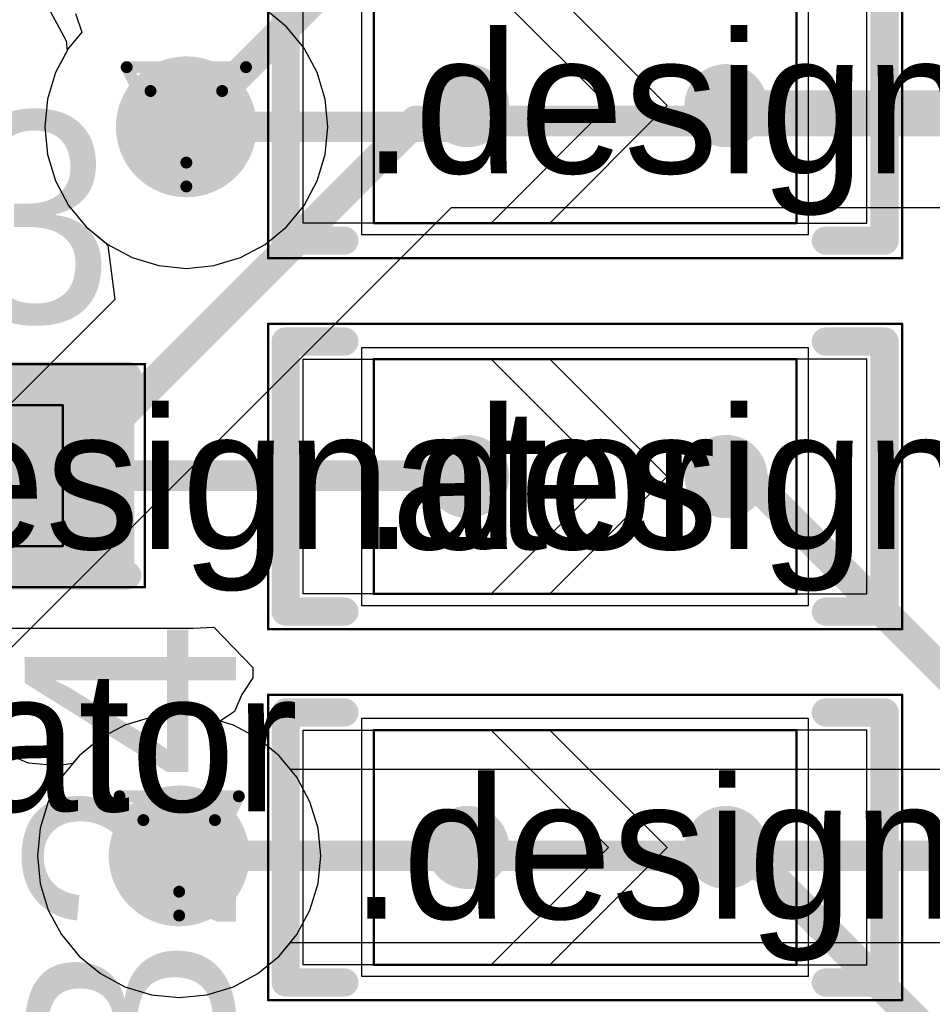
# Model space of a CAD drawing. Header units: millimetres. Extents: x 138 to 555, y 26 to 334.
# Tile 561 of 656: x 286.1 to 289.98, y 221.35 to 225.55. Entities that reach past the tile are written whole.
import ezdxf

# ---------------------------------------------------------------- set-up
doc = ezdxf.new("R2010")
doc.units = ezdxf.units.MM
for name, color, linetype in [('BottomLayer', 5, 'Continuous'), ('DrillDrawing', 1, 'Continuous'), ('Mechanical20', 56, 'Continuous'), ('Mechanical27', 56, 'Continuous'), ('MidLayer1', 16, 'Continuous'), ('MidLayer2', 76, 'Continuous'), ('MidLayer3', 90, 'Continuous'), ('MidLayer4', 156, 'Continuous'), ('MultiLayer', 9, 'Continuous'), ('TopLayer', 1, 'Continuous'), ('TopOverlay', 2, 'Continuous'), ('TopPaste', 8, 'Continuous'), ('TopSolder', 216, 'Continuous'), ('ViaHoleLayer', 16, 'Continuous')]:
    doc.layers.add(name, color=color, linetype=linetype)

# ---------------------------------------------------------------- blocks, each defined once
blk = doc.blocks.new('SOLDER_BRIDGE_R0603_0R_615')
at = {"layer": 'Mechanical20', "const_width": 0.01}
for points in [[(-1.35, 0.65), (-0.2, 0.65)], [(-1.35, -0.65), (-1.35, 0.65)], [(-0.2, 0.65), (1.35, 0.65)], [(1.35, -0.65), (1.35, 0.65)], [(-1.35, -0.65), (1.35, -0.65)]]:
    blk.add_lwpolyline(points, dxfattribs=at)
at = {"layer": 'Mechanical20', "const_width": 0.005}
for points in [[(-1.3525, 0.65, 1), (-1.3475, 0.65, 1)], [(-1.3525, 0.65, 1), (-1.3475, 0.65, 1)], [(-0.2025, 0.65, 1), (-0.1975, 0.65, 1)], [(-0.2025, 0.65, 1), (-0.1975, 0.65, 1)], [(1.3475, 0.65, 1), (1.3525, 0.65, 1)], [(1.3475, 0.65, 1), (1.3525, 0.65, 1)], [(-1.3525, -0.65, 1), (-1.3475, -0.65, 1)], [(-1.3525, -0.65, 1), (-1.3475, -0.65, 1)], [(1.3475, -0.65, 1), (1.3525, -0.65, 1)], [(1.3475, -0.65, 1), (1.3525, -0.65, 1)]]:
    blk.add_lwpolyline(points, format="xyb", close=True, dxfattribs=at)
at = {"layer": 'Mechanical27', "const_width": 0.01}
for points in [[(-0.9, -0.5), (-0.9, 0.5)], [(-0.9, 0.5), (0.9, 0.5)], [(0.9, -0.5), (0.9, 0.5)], [(-0.9, -0.5), (0.9, -0.5)]]:
    blk.add_lwpolyline(points, dxfattribs=at)
at = {"layer": 'Mechanical27', "const_width": 0.005}
for points in [[(-0.9025, 0.5, 1), (-0.8975, 0.5, 1)], [(-0.9025, 0.5, 1), (-0.8975, 0.5, 1)], [(0.8975, 0.5, 1), (0.9025, 0.5, 1)], [(0.8975, 0.5, 1), (0.9025, 0.5, 1)], [(-0.9025, -0.5, 1), (-0.8975, -0.5, 1)], [(-0.9025, -0.5, 1), (-0.8975, -0.5, 1)], [(0.8975, -0.5, 1), (0.9025, -0.5, 1)], [(0.8975, -0.5, 1), (0.9025, -0.5, 1)]]:
    blk.add_lwpolyline(points, format="xyb", close=True, dxfattribs=at)
at = {"layer": 'TopLayer'}
for p, q in [((-1.2, -0.5), (-1.2, 0.5)), ((-1.2, 0.5), (-0.4, 0.5)), ((-0.4, 0.5), (0.1, 0)), ((-0.15, 0.5), (-0.15, 0.5)), ((-0.15, 0.5), (0.35, 0)), ((1.2, 0.5), (-0.15, 0.5)), ((1.2, -0.5), (1.2, 0.5)), ((0.1, 0), (-0.4, -0.5)), ((0.35, 0), (-0.15, -0.5)), ((-1.2, -0.5), (-1.2, -0.5)), ((-0.4, -0.5), (-1.2, -0.5)), ((-0.15, -0.5), (1.2, -0.5))]:
    blk.add_line(p, q, dxfattribs=at)
at = {"layer": 'TopLayer', "const_width": 0.127}
for points in [[(-0.5635, 0, 1), (-0.4365, 0, 1)], [(0.5365, 0, 1), (0.6635, 0, 1)]]:
    blk.add_lwpolyline(points, format="xyb", close=True, dxfattribs=at)
at = {"layer": 'TopOverlay', "const_width": 0.12}
for points in [[(-1.275, 0.575), (-1.025, 0.575)], [(-1.275, 0.175), (-1.275, 0.575)], [(1.025, 0.575), (1.275, 0.575)], [(1.275, -0.575), (1.275, 0.575)], [(-1.275, -0.575), (-1.275, 0.175)], [(-1.275, -0.575), (-1.025, -0.575)], [(1.025, -0.575), (1.275, -0.575)]]:
    blk.add_lwpolyline(points, dxfattribs=at)
at = {"layer": 'TopOverlay', "const_width": 0.06}
for points in [[(-1.305, 0.575, 1), (-1.245, 0.575, 1)], [(-1.305, 0.575, 1), (-1.245, 0.575, 1)], [(-1.055, 0.575, 1), (-0.995, 0.575, 1)], [(0.995, 0.575, 1), (1.055, 0.575, 1)], [(1.245, 0.575, 1), (1.305, 0.575, 1)], [(1.245, 0.575, 1), (1.305, 0.575, 1)], [(-1.305, 0.175, 1), (-1.245, 0.175, 1)], [(-1.305, 0.175, 1), (-1.245, 0.175, 1)], [(-1.305, -0.575, 1), (-1.245, -0.575, 1)], [(-1.305, -0.575, 1), (-1.245, -0.575, 1)], [(-1.055, -0.575, 1), (-0.995, -0.575, 1)], [(0.995, -0.575, 1), (1.055, -0.575, 1)], [(1.245, -0.575, 1), (1.305, -0.575, 1)], [(1.245, -0.575, 1), (1.305, -0.575, 1)]]:
    blk.add_lwpolyline(points, format="xyb", close=True, dxfattribs=at)
at = {"layer": 'TopPaste', "const_width": 0.127}
for points in [[(-0.5635, 0, 1), (-0.4365, 0, 1)], [(0.5365, 0, 1), (0.6635, 0, 1)]]:
    blk.add_lwpolyline(points, format="xyb", close=True, dxfattribs=at)
at = {"layer": 'TopSolder'}
for p, q in [((-0.95, 0.55), (-0.95, 0.55)), ((-0.95, 0.55), (0.95, 0.55)), ((-0.95, -0.55), (-0.95, 0.55)), ((0.95, 0.55), (0.95, -0.55)), ((0.95, -0.55), (-0.95, -0.55))]:
    blk.add_line(p, q, dxfattribs=at)
at = {"layer": 'TopSolder', "const_width": 0.177}
for points in [[(-0.5885, 0, 1), (-0.4115, 0, 1)], [(0.5115, 0, 1), (0.6885, 0, 1)]]:
    blk.add_lwpolyline(points, format="xyb", close=True, dxfattribs=at)
blk = doc.blocks.new('SOLDER_BRIDGE_R0603_0R_619')
at = {"layer": 'Mechanical20', "const_width": 0.01}
for points in [[(-1.35, 0.65), (-0.2, 0.65)], [(-1.35, -0.65), (-1.35, 0.65)], [(-0.2, 0.65), (1.35, 0.65)], [(1.35, -0.65), (1.35, 0.65)], [(-1.35, -0.65), (1.35, -0.65)]]:
    blk.add_lwpolyline(points, dxfattribs=at)
at = {"layer": 'Mechanical20', "const_width": 0.005}
for points in [[(-1.3525, 0.65, 1), (-1.3475, 0.65, 1)], [(-1.3525, 0.65, 1), (-1.3475, 0.65, 1)], [(-0.2025, 0.65, 1), (-0.1975, 0.65, 1)], [(-0.2025, 0.65, 1), (-0.1975, 0.65, 1)], [(1.3475, 0.65, 1), (1.3525, 0.65, 1)], [(1.3475, 0.65, 1), (1.3525, 0.65, 1)], [(-1.3525, -0.65, 1), (-1.3475, -0.65, 1)], [(-1.3525, -0.65, 1), (-1.3475, -0.65, 1)], [(1.3475, -0.65, 1), (1.3525, -0.65, 1)], [(1.3475, -0.65, 1), (1.3525, -0.65, 1)]]:
    blk.add_lwpolyline(points, format="xyb", close=True, dxfattribs=at)
at = {"layer": 'Mechanical27', "const_width": 0.01}
for points in [[(-0.9, -0.5), (-0.9, 0.5)], [(-0.9, 0.5), (0.9, 0.5)], [(0.9, -0.5), (0.9, 0.5)], [(-0.9, -0.5), (0.9, -0.5)]]:
    blk.add_lwpolyline(points, dxfattribs=at)
at = {"layer": 'Mechanical27', "const_width": 0.005}
for points in [[(-0.9025, 0.5, 1), (-0.8975, 0.5, 1)], [(-0.9025, 0.5, 1), (-0.8975, 0.5, 1)], [(0.8975, 0.5, 1), (0.9025, 0.5, 1)], [(0.8975, 0.5, 1), (0.9025, 0.5, 1)], [(-0.9025, -0.5, 1), (-0.8975, -0.5, 1)], [(-0.9025, -0.5, 1), (-0.8975, -0.5, 1)], [(0.8975, -0.5, 1), (0.9025, -0.5, 1)], [(0.8975, -0.5, 1), (0.9025, -0.5, 1)]]:
    blk.add_lwpolyline(points, format="xyb", close=True, dxfattribs=at)
at = {"layer": 'TopLayer'}
for p, q in [((-1.2, -0.5), (-1.2, 0.5)), ((-1.2, 0.5), (-0.4, 0.5)), ((-0.4, 0.5), (0.1, 0)), ((-0.15, 0.5), (-0.15, 0.5)), ((-0.15, 0.5), (0.35, 0)), ((1.2, 0.5), (-0.15, 0.5)), ((1.2, -0.5), (1.2, 0.5)), ((0.1, 0), (-0.4, -0.5)), ((0.35, 0), (-0.15, -0.5)), ((-1.2, -0.5), (-1.2, -0.5)), ((-0.4, -0.5), (-1.2, -0.5)), ((-0.15, -0.5), (1.2, -0.5))]:
    blk.add_line(p, q, dxfattribs=at)
at = {"layer": 'TopLayer', "const_width": 0.127}
for points in [[(-0.5635, 0, 1), (-0.4365, 0, 1)], [(0.5365, 0, 1), (0.6635, 0, 1)]]:
    blk.add_lwpolyline(points, format="xyb", close=True, dxfattribs=at)
at = {"layer": 'TopOverlay', "const_width": 0.12}
for points in [[(-1.275, 0.575), (-1.025, 0.575)], [(-1.275, 0.175), (-1.275, 0.575)], [(1.025, 0.575), (1.275, 0.575)], [(1.275, -0.575), (1.275, 0.575)], [(-1.275, -0.575), (-1.275, 0.175)], [(-1.275, -0.575), (-1.025, -0.575)], [(1.025, -0.575), (1.275, -0.575)]]:
    blk.add_lwpolyline(points, dxfattribs=at)
at = {"layer": 'TopOverlay', "const_width": 0.06}
for points in [[(-1.305, 0.575, 1), (-1.245, 0.575, 1)], [(-1.305, 0.575, 1), (-1.245, 0.575, 1)], [(-1.055, 0.575, 1), (-0.995, 0.575, 1)], [(0.995, 0.575, 1), (1.055, 0.575, 1)], [(1.245, 0.575, 1), (1.305, 0.575, 1)], [(1.245, 0.575, 1), (1.305, 0.575, 1)], [(-1.305, 0.175, 1), (-1.245, 0.175, 1)], [(-1.305, 0.175, 1), (-1.245, 0.175, 1)], [(-1.305, -0.575, 1), (-1.245, -0.575, 1)], [(-1.305, -0.575, 1), (-1.245, -0.575, 1)], [(-1.055, -0.575, 1), (-0.995, -0.575, 1)], [(0.995, -0.575, 1), (1.055, -0.575, 1)], [(1.245, -0.575, 1), (1.305, -0.575, 1)], [(1.245, -0.575, 1), (1.305, -0.575, 1)]]:
    blk.add_lwpolyline(points, format="xyb", close=True, dxfattribs=at)
at = {"layer": 'TopPaste', "const_width": 0.127}
for points in [[(-0.5635, 0, 1), (-0.4365, 0, 1)], [(0.5365, 0, 1), (0.6635, 0, 1)]]:
    blk.add_lwpolyline(points, format="xyb", close=True, dxfattribs=at)
at = {"layer": 'TopSolder'}
for p, q in [((-0.95, 0.55), (-0.95, 0.55)), ((-0.95, 0.55), (0.95, 0.55)), ((-0.95, -0.55), (-0.95, 0.55)), ((0.95, 0.55), (0.95, -0.55)), ((0.95, -0.55), (-0.95, -0.55))]:
    blk.add_line(p, q, dxfattribs=at)
at = {"layer": 'TopSolder', "const_width": 0.177}
for points in [[(-0.5885, 0, 1), (-0.4115, 0, 1)], [(0.5115, 0, 1), (0.6885, 0, 1)]]:
    blk.add_lwpolyline(points, format="xyb", close=True, dxfattribs=at)
blk = doc.blocks.new('SOLDER_BRIDGE_R0603_0R_630')
at = {"layer": 'Mechanical20', "const_width": 0.01}
for points in [[(-1.35, 0.65), (-0.2, 0.65)], [(-1.35, -0.65), (-1.35, 0.65)], [(-0.2, 0.65), (1.35, 0.65)], [(1.35, -0.65), (1.35, 0.65)], [(-1.35, -0.65), (1.35, -0.65)]]:
    blk.add_lwpolyline(points, dxfattribs=at)
at = {"layer": 'Mechanical20', "const_width": 0.005}
for points in [[(-1.3525, 0.65, 1), (-1.3475, 0.65, 1)], [(-1.3525, 0.65, 1), (-1.3475, 0.65, 1)], [(-0.2025, 0.65, 1), (-0.1975, 0.65, 1)], [(-0.2025, 0.65, 1), (-0.1975, 0.65, 1)], [(1.3475, 0.65, 1), (1.3525, 0.65, 1)], [(1.3475, 0.65, 1), (1.3525, 0.65, 1)], [(-1.3525, -0.65, 1), (-1.3475, -0.65, 1)], [(-1.3525, -0.65, 1), (-1.3475, -0.65, 1)], [(1.3475, -0.65, 1), (1.3525, -0.65, 1)], [(1.3475, -0.65, 1), (1.3525, -0.65, 1)]]:
    blk.add_lwpolyline(points, format="xyb", close=True, dxfattribs=at)
at = {"layer": 'Mechanical27', "const_width": 0.01}
for points in [[(-0.9, -0.5), (-0.9, 0.5)], [(-0.9, 0.5), (0.9, 0.5)], [(0.9, -0.5), (0.9, 0.5)], [(-0.9, -0.5), (0.9, -0.5)]]:
    blk.add_lwpolyline(points, dxfattribs=at)
at = {"layer": 'Mechanical27', "const_width": 0.005}
for points in [[(-0.9025, 0.5, 1), (-0.8975, 0.5, 1)], [(-0.9025, 0.5, 1), (-0.8975, 0.5, 1)], [(0.8975, 0.5, 1), (0.9025, 0.5, 1)], [(0.8975, 0.5, 1), (0.9025, 0.5, 1)], [(-0.9025, -0.5, 1), (-0.8975, -0.5, 1)], [(-0.9025, -0.5, 1), (-0.8975, -0.5, 1)], [(0.8975, -0.5, 1), (0.9025, -0.5, 1)], [(0.8975, -0.5, 1), (0.9025, -0.5, 1)]]:
    blk.add_lwpolyline(points, format="xyb", close=True, dxfattribs=at)
at = {"layer": 'TopLayer'}
for p, q in [((-1.2, -0.5), (-1.2, 0.5)), ((-1.2, 0.5), (-0.4, 0.5)), ((-0.4, 0.5), (0.1, 0)), ((-0.15, 0.5), (-0.15, 0.5)), ((-0.15, 0.5), (0.35, 0)), ((1.2, 0.5), (-0.15, 0.5)), ((1.2, -0.5), (1.2, 0.5)), ((0.1, 0), (-0.4, -0.5)), ((0.35, 0), (-0.15, -0.5)), ((-1.2, -0.5), (-1.2, -0.5)), ((-0.4, -0.5), (-1.2, -0.5)), ((-0.15, -0.5), (1.2, -0.5))]:
    blk.add_line(p, q, dxfattribs=at)
at = {"layer": 'TopLayer', "const_width": 0.127}
for points in [[(-0.5635, 0, 1), (-0.4365, 0, 1)], [(0.5365, 0, 1), (0.6635, 0, 1)]]:
    blk.add_lwpolyline(points, format="xyb", close=True, dxfattribs=at)
at = {"layer": 'TopOverlay', "const_width": 0.12}
for points in [[(-1.275, 0.575), (-1.025, 0.575)], [(-1.275, 0.175), (-1.275, 0.575)], [(1.025, 0.575), (1.275, 0.575)], [(1.275, -0.575), (1.275, 0.575)], [(-1.275, -0.575), (-1.275, 0.175)], [(-1.275, -0.575), (-1.025, -0.575)], [(1.025, -0.575), (1.275, -0.575)]]:
    blk.add_lwpolyline(points, dxfattribs=at)
at = {"layer": 'TopOverlay', "const_width": 0.06}
for points in [[(-1.305, 0.575, 1), (-1.245, 0.575, 1)], [(-1.305, 0.575, 1), (-1.245, 0.575, 1)], [(-1.055, 0.575, 1), (-0.995, 0.575, 1)], [(0.995, 0.575, 1), (1.055, 0.575, 1)], [(1.245, 0.575, 1), (1.305, 0.575, 1)], [(1.245, 0.575, 1), (1.305, 0.575, 1)], [(-1.305, 0.175, 1), (-1.245, 0.175, 1)], [(-1.305, 0.175, 1), (-1.245, 0.175, 1)], [(-1.305, -0.575, 1), (-1.245, -0.575, 1)], [(-1.305, -0.575, 1), (-1.245, -0.575, 1)], [(-1.055, -0.575, 1), (-0.995, -0.575, 1)], [(0.995, -0.575, 1), (1.055, -0.575, 1)], [(1.245, -0.575, 1), (1.305, -0.575, 1)], [(1.245, -0.575, 1), (1.305, -0.575, 1)]]:
    blk.add_lwpolyline(points, format="xyb", close=True, dxfattribs=at)
at = {"layer": 'TopPaste', "const_width": 0.127}
for points in [[(-0.5635, 0, 1), (-0.4365, 0, 1)], [(0.5365, 0, 1), (0.6635, 0, 1)]]:
    blk.add_lwpolyline(points, format="xyb", close=True, dxfattribs=at)
at = {"layer": 'TopSolder'}
for p, q in [((-0.95, 0.55), (-0.95, 0.55)), ((-0.95, 0.55), (0.95, 0.55)), ((-0.95, -0.55), (-0.95, 0.55)), ((0.95, 0.55), (0.95, -0.55)), ((0.95, -0.55), (-0.95, -0.55))]:
    blk.add_line(p, q, dxfattribs=at)
at = {"layer": 'TopSolder', "const_width": 0.177}
for points in [[(-0.5885, 0, 1), (-0.4115, 0, 1)], [(0.5115, 0, 1), (0.6885, 0, 1)]]:
    blk.add_lwpolyline(points, format="xyb", close=True, dxfattribs=at)
blk = doc.blocks.new('R0402_694')
at = {"layer": 'Mechanical20', "const_width": 0.01}
for points in [[(-0.8, 0.475), (-0.8, -0.475)], [(0.8, 0.475), (-0.8, 0.475)], [(0.8, 0.475), (0.8, -0.475)], [(0.8, -0.475), (-0.8, -0.475)]]:
    blk.add_lwpolyline(points, dxfattribs=at)
at = {"layer": 'Mechanical20', "const_width": 0.005}
for points in [[(-0.8025, 0.475, 1), (-0.7975, 0.475, 1)], [(-0.8025, 0.475, 1), (-0.7975, 0.475, 1)], [(0.7975, 0.475, 1), (0.8025, 0.475, 1)], [(0.7975, 0.475, 1), (0.8025, 0.475, 1)], [(-0.8025, -0.475, 1), (-0.7975, -0.475, 1)], [(-0.8025, -0.475, 1), (-0.7975, -0.475, 1)], [(0.7975, -0.475, 1), (0.8025, -0.475, 1)], [(0.7975, -0.475, 1), (0.8025, -0.475, 1)]]:
    blk.add_lwpolyline(points, format="xyb", close=True, dxfattribs=at)
at = {"layer": 'Mechanical27', "const_width": 0.01}
for points in [[(-0.45, 0.3), (-0.45, -0.3)], [(0.45, 0.3), (-0.45, 0.3)], [(0.45, 0.3), (0.45, -0.3)], [(0.45, -0.3), (-0.45, -0.3)]]:
    blk.add_lwpolyline(points, dxfattribs=at)
at = {"layer": 'Mechanical27', "const_width": 0.005}
for points in [[(-0.4525, 0.3, 1), (-0.4475, 0.3, 1)], [(-0.4525, 0.3, 1), (-0.4475, 0.3, 1)], [(0.4475, 0.3, 1), (0.4525, 0.3, 1)], [(0.4475, 0.3, 1), (0.4525, 0.3, 1)], [(-0.4525, -0.3, 1), (-0.4475, -0.3, 1)], [(-0.4525, -0.3, 1), (-0.4475, -0.3, 1)], [(0.4475, -0.3, 1), (0.4525, -0.3, 1)], [(0.4475, -0.3, 1), (0.4525, -0.3, 1)]]:
    blk.add_lwpolyline(points, format="xyb", close=True, dxfattribs=at)
at = {"layer": 'TopLayer'}
for points in [[(-0.195, -0.35), (-0.195, 0.35), (-0.705, -0.35), (-0.705, 0.35)], [(0.705, -0.35), (0.705, 0.35), (0.195, -0.35), (0.195, 0.35)]]:
    blk.add_solid(points, dxfattribs=at)
at = {"layer": 'TopOverlay', "const_width": 0.12}
for points in [[(0.7, 0.425), (-0.725, 0.425)], [(0.725, -0.425), (-0.725, -0.425)]]:
    blk.add_lwpolyline(points, dxfattribs=at)
at = {"layer": 'TopOverlay', "const_width": 0.06}
for points in [[(-0.755, 0.425, 1), (-0.695, 0.425, 1)], [(0.67, 0.425, 1), (0.73, 0.425, 1)], [(-0.755, -0.425, 1), (-0.695, -0.425, 1)], [(0.695, -0.425, 1), (0.755, -0.425, 1)]]:
    blk.add_lwpolyline(points, format="xyb", close=True, dxfattribs=at)
at = {"layer": 'TopPaste'}
for points in [[(-0.195, -0.35), (-0.195, 0.35), (-0.705, -0.35), (-0.705, 0.35)], [(0.705, -0.35), (0.705, 0.35), (0.195, -0.35), (0.195, 0.35)]]:
    blk.add_solid(points, dxfattribs=at)
at = {"layer": 'TopSolder'}
for points in [[(-0.145, -0.4), (-0.145, 0.4), (-0.755, -0.4), (-0.755, 0.4)], [(0.755, -0.4), (0.755, 0.4), (0.145, -0.4), (0.145, 0.4)]]:
    blk.add_solid(points, dxfattribs=at)

msp = doc.modelspace()

# ---------------------------------------------------------------- linework, layer by layer
at = {"layer": 'BottomLayer'}
for p, q in [((286.2055, 225.619), (286.2937, 225.4561)), ((286.2937, 225.4561), (286.2986, 225.4135)), ((286.2986, 225.4135), (286.2487, 225.3201)), ((286.2487, 225.3201), (286.2144, 225.207)), ((286.2144, 225.207), (286.2028, 225.0893)), ((286.2028, 225.0893), (286.2144, 224.9717)), ((286.2144, 224.9717), (286.2487, 224.8586)), ((286.2487, 224.8586), (286.3044, 224.7544)), ((284.8059, 221.6175), (287.9346, 224.7462)), ((286.3044, 224.7544), (286.3794, 224.663)), ((287.9346, 224.7462), (302.2597, 224.7462)), ((286.3794, 224.663), (286.4606, 224.5963)), ((286.4606, 224.5963), (286.4713, 224.5834)), ((286.4713, 224.5834), (286.5011, 224.3539)), ((286.5011, 224.3539), (284.1775, 222.0303)), ((286.6575, 222.5758), (286.5444, 222.5415)), ((286.7751, 222.5874), (286.6575, 222.5758)), ((286.8927, 222.5758), (286.7751, 222.5874)), ((287.0058, 222.5415), (286.8927, 222.5758)), ((286.5444, 222.5415), (286.4402, 222.4857)), ((287.1101, 222.4857), (287.0058, 222.5415)), ((286.4402, 222.4857), (286.3488, 222.4108)), ((287.2014, 222.4108), (287.1101, 222.4857)), ((286.3488, 222.4108), (286.2738, 222.3194)), ((287.2492, 222.3526), (287.2014, 222.4108)), ((286.2738, 222.3194), (286.2181, 222.2152)), ((290.678, 222.3526), (287.2492, 222.3526)), ((286.2181, 222.2152), (286.1838, 222.1021)), ((286.1838, 222.1021), (286.1722, 221.9845)), ((286.1722, 221.9845), (286.1838, 221.8668)), ((286.1838, 221.8668), (286.2181, 221.7537)), ((286.2181, 221.7537), (286.2738, 221.6495)), ((286.2738, 221.6495), (286.3488, 221.5581)), ((287.2014, 221.5581), (287.2492, 221.6163)), ((287.2492, 221.6163), (290.6174, 221.6163)), ((286.3488, 221.5581), (286.4402, 221.4832)), ((287.1101, 221.4832), (287.2014, 221.5581)), ((286.4402, 221.4832), (286.5444, 221.4274)), ((287.0058, 221.4274), (287.1101, 221.4832)), ((286.5444, 221.4274), (286.6575, 221.3931)), ((286.6575, 221.3931), (286.7751, 221.3815)), ((286.7751, 221.3815), (286.8927, 221.3931)), ((286.8927, 221.3931), (287.0058, 221.4274))]:
    msp.add_line(p, q, dxfattribs=at)
at = {"layer": 'BottomLayer', "const_width": 0.13}
for points in [[(286.8057, 225.0893), (287.3959, 225.6796)], [(284.4378, 221.77), (287.7821, 225.1143)], [(287.7821, 225.1143), (302.4122, 225.1143)], [(286.7751, 221.9845), (290.8305, 221.9845)]]:
    msp.add_lwpolyline(points, dxfattribs=at)
at = {"layer": 'BottomLayer'}
for points, const_width in [([(286.6557, 225.0893, 1), (286.9557, 225.0893, 1)], 0.3), ([(287.7496, 225.1143, 1), (287.8146, 225.1143, 1)], 0.065), ([(287.7496, 225.1143, 1), (287.8146, 225.1143, 1)], 0.065), ([(286.7732, 225.0893, 1), (286.8382, 225.0893, 1)], 0.065), ([(286.6251, 221.9845, 1), (286.9251, 221.9845, 1)], 0.3), ([(286.7426, 221.9845, 1), (286.8076, 221.9845, 1)], 0.065)]:
    msp.add_lwpolyline(points, format="xyb", close=True, dxfattribs=dict(at, const_width=const_width))
at = {"layer": 'DrillDrawing', "const_width": 0.0508}
for points in [[(286.5517, 225.3433), (287.0597, 225.3433)], [(286.5517, 225.3433), (286.8057, 224.8353)], [(286.8057, 224.8353), (287.0597, 225.3433)], [(286.6533, 225.2417), (286.9581, 225.2417)], [(286.6533, 225.2417), (286.8057, 224.9369)], [(286.8057, 224.9369), (286.9581, 225.2417)], [(286.5211, 222.2385), (287.0291, 222.2385)], [(286.5211, 222.2385), (286.7751, 221.7305)], [(286.7751, 221.7305), (287.0291, 222.2385)], [(286.6227, 222.1369), (286.9275, 222.1369)], [(286.6227, 222.1369), (286.7751, 221.8321)], [(286.7751, 221.8321), (286.9275, 222.1369)]]:
    msp.add_lwpolyline(points, dxfattribs=at)
at = {"layer": 'DrillDrawing', "const_width": 0.0254}
for points in [[(286.539, 225.3433, 1), (286.5644, 225.3433, 1)], [(286.539, 225.3433, 1), (286.5644, 225.3433, 1)], [(287.047, 225.3433, 1), (287.0724, 225.3433, 1)], [(287.047, 225.3433, 1), (287.0724, 225.3433, 1)], [(286.6406, 225.2417, 1), (286.666, 225.2417, 1)], [(286.6406, 225.2417, 1), (286.666, 225.2417, 1)], [(286.9454, 225.2417, 1), (286.9708, 225.2417, 1)], [(286.9454, 225.2417, 1), (286.9708, 225.2417, 1)], [(286.793, 224.9369, 1), (286.8184, 224.9369, 1)], [(286.793, 224.9369, 1), (286.8184, 224.9369, 1)], [(286.793, 224.8353, 1), (286.8184, 224.8353, 1)], [(286.793, 224.8353, 1), (286.8184, 224.8353, 1)], [(286.5084, 222.2385, 1), (286.5338, 222.2385, 1)], [(286.5084, 222.2385, 1), (286.5338, 222.2385, 1)], [(287.0164, 222.2385, 1), (287.0418, 222.2385, 1)], [(287.0164, 222.2385, 1), (287.0418, 222.2385, 1)], [(286.61, 222.1369, 1), (286.6354, 222.1369, 1)], [(286.61, 222.1369, 1), (286.6354, 222.1369, 1)], [(286.9148, 222.1369, 1), (286.9402, 222.1369, 1)], [(286.9148, 222.1369, 1), (286.9402, 222.1369, 1)], [(286.7624, 221.8321, 1), (286.7878, 221.8321, 1)], [(286.7624, 221.8321, 1), (286.7878, 221.8321, 1)], [(286.7624, 221.7305, 1), (286.7878, 221.7305, 1)], [(286.7624, 221.7305, 1), (286.7878, 221.7305, 1)]]:
    msp.add_lwpolyline(points, format="xyb", close=True, dxfattribs=at)
at = {"layer": 'MidLayer1'}
for p, q in [((287.232, 225.5157), (287.1407, 225.5906)), ((286.3341, 225.5718), (286.3607, 225.4929)), ((287.307, 225.4243), (287.232, 225.5157)), ((286.3607, 225.4929), (286.3044, 225.4243)), ((286.3044, 225.4243), (286.2487, 225.3201)), ((287.3627, 225.3201), (287.307, 225.4243)), ((286.2487, 225.3201), (286.2144, 225.207)), ((287.397, 225.207), (287.3627, 225.3201)), ((286.2144, 225.207), (286.2028, 225.0893)), ((287.4086, 225.0893), (287.397, 225.207)), ((286.2028, 225.0893), (286.2144, 224.9717)), ((287.397, 224.9717), (287.4086, 225.0893)), ((286.2144, 224.9717), (286.2487, 224.8586)), ((287.3627, 224.8586), (287.397, 224.9717)), ((286.2487, 224.8586), (286.3044, 224.7544)), ((287.307, 224.7544), (287.3627, 224.8586)), ((286.3044, 224.7544), (286.3794, 224.663)), ((287.232, 224.663), (287.307, 224.7544)), ((286.3794, 224.663), (286.4708, 224.588)), ((287.1407, 224.588), (287.232, 224.663)), ((286.4708, 224.588), (286.575, 224.5323)), ((287.0364, 224.5323), (287.1407, 224.588)), ((286.575, 224.5323), (286.6881, 224.498)), ((286.6881, 224.498), (286.8057, 224.4864)), ((286.8057, 224.4864), (286.9233, 224.498)), ((286.9233, 224.498), (287.0364, 224.5323)), ((286.6575, 222.5758), (286.5444, 222.5415)), ((286.7751, 222.5874), (286.6575, 222.5758)), ((286.8927, 222.5758), (286.7751, 222.5874)), ((287.0058, 222.5415), (286.8927, 222.5758)), ((286.5444, 222.5415), (286.4402, 222.4857)), ((287.1101, 222.4857), (287.0058, 222.5415)), ((286.4402, 222.4857), (286.3488, 222.4108)), ((287.2014, 222.4108), (287.1101, 222.4857)), ((286.3488, 222.4108), (286.2738, 222.3194)), ((287.2764, 222.3194), (287.2014, 222.4108)), ((286.2738, 222.3194), (286.2181, 222.2152)), ((287.3321, 222.2152), (287.2764, 222.3194)), ((286.2181, 222.2152), (286.1838, 222.1021)), ((287.3664, 222.1021), (287.3321, 222.2152)), ((286.1838, 222.1021), (286.1722, 221.9845)), ((287.378, 221.9845), (287.3664, 222.1021)), ((286.1722, 221.9845), (286.1838, 221.8668)), ((287.3664, 221.8668), (287.378, 221.9845)), ((286.1838, 221.8668), (286.2181, 221.7537)), ((287.3321, 221.7537), (287.3664, 221.8668)), ((286.2181, 221.7537), (286.2738, 221.6495)), ((287.2764, 221.6495), (287.3321, 221.7537)), ((286.2738, 221.6495), (286.3488, 221.5581)), ((287.2014, 221.5581), (287.2764, 221.6495)), ((286.3488, 221.5581), (286.4402, 221.4832)), ((287.1101, 221.4832), (287.2014, 221.5581)), ((286.4402, 221.4832), (286.5444, 221.4274)), ((287.0058, 221.4274), (287.1101, 221.4832)), ((286.5444, 221.4274), (286.6575, 221.3931)), ((286.6575, 221.3931), (286.7751, 221.3815)), ((286.7751, 221.3815), (286.8927, 221.3931)), ((286.8927, 221.3931), (287.0058, 221.4274))]:
    msp.add_line(p, q, dxfattribs=at)
at = {"layer": 'MidLayer1', "const_width": 0.3}
for points in [[(286.6557, 225.0893, 1), (286.9557, 225.0893, 1)], [(286.6251, 221.9845, 1), (286.9251, 221.9845, 1)]]:
    msp.add_lwpolyline(points, format="xyb", close=True, dxfattribs=at)
at = {"layer": 'MidLayer2'}
for p, q in [((286.2055, 225.619), (286.2937, 225.4561)), ((287.232, 225.5157), (287.1407, 225.5906)), ((287.307, 225.4243), (287.232, 225.5157)), ((286.2937, 225.4561), (286.2986, 225.4135)), ((287.3627, 225.3201), (287.307, 225.4243)), ((286.2986, 225.4135), (286.2487, 225.3201)), ((286.2487, 225.3201), (286.2144, 225.207)), ((287.397, 225.207), (287.3627, 225.3201)), ((286.2144, 225.207), (286.2028, 225.0893)), ((287.4086, 225.0893), (287.397, 225.207)), ((286.2028, 225.0893), (286.2144, 224.9717)), ((287.397, 224.9717), (287.4086, 225.0893)), ((286.2144, 224.9717), (286.2487, 224.8586)), ((287.3627, 224.8586), (287.397, 224.9717)), ((286.2487, 224.8586), (286.3044, 224.7544)), ((287.307, 224.7544), (287.3627, 224.8586)), ((286.3044, 224.7544), (286.3794, 224.663)), ((287.232, 224.663), (287.307, 224.7544)), ((286.3794, 224.663), (286.4708, 224.588)), ((287.1407, 224.588), (287.232, 224.663)), ((286.4708, 224.588), (286.575, 224.5323)), ((287.0364, 224.5323), (287.1407, 224.588)), ((286.575, 224.5323), (286.6881, 224.498)), ((286.6881, 224.498), (286.8057, 224.4864)), ((286.8057, 224.4864), (286.9233, 224.498)), ((286.9233, 224.498), (287.0364, 224.5323)), ((286.6575, 222.5758), (286.5444, 222.5415)), ((286.7751, 222.5874), (286.6575, 222.5758)), ((286.8927, 222.5758), (286.7751, 222.5874)), ((287.0058, 222.5415), (286.8927, 222.5758)), ((286.5444, 222.5415), (286.4402, 222.4857)), ((287.1101, 222.4857), (287.0058, 222.5415)), ((286.4402, 222.4857), (286.3488, 222.4108)), ((287.2014, 222.4108), (287.1101, 222.4857)), ((286.3488, 222.4108), (286.2738, 222.3194)), ((287.2764, 222.3194), (287.2014, 222.4108)), ((286.2738, 222.3194), (286.2181, 222.2152)), ((287.3321, 222.2152), (287.2764, 222.3194)), ((286.2181, 222.2152), (286.1838, 222.1021)), ((287.3664, 222.1021), (287.3321, 222.2152)), ((286.1838, 222.1021), (286.1722, 221.9845)), ((287.378, 221.9845), (287.3664, 222.1021)), ((286.1722, 221.9845), (286.1838, 221.8668)), ((287.3664, 221.8668), (287.378, 221.9845)), ((286.1838, 221.8668), (286.2181, 221.7537)), ((287.3321, 221.7537), (287.3664, 221.8668)), ((286.2181, 221.7537), (286.2738, 221.6495)), ((287.2764, 221.6495), (287.3321, 221.7537)), ((286.2738, 221.6495), (286.3488, 221.5581)), ((287.2014, 221.5581), (287.2764, 221.6495)), ((286.3488, 221.5581), (286.4402, 221.4832)), ((287.1101, 221.4832), (287.2014, 221.5581)), ((286.4402, 221.4832), (286.5444, 221.4274)), ((287.0058, 221.4274), (287.1101, 221.4832)), ((286.5444, 221.4274), (286.6575, 221.3931)), ((286.6575, 221.3931), (286.7751, 221.3815)), ((286.7751, 221.3815), (286.8927, 221.3931)), ((286.8927, 221.3931), (287.0058, 221.4274))]:
    msp.add_line(p, q, dxfattribs=at)
at = {"layer": 'MidLayer2', "const_width": 0.3}
for points in [[(286.6557, 225.0893, 1), (286.9557, 225.0893, 1)], [(286.6251, 221.9845, 1), (286.9251, 221.9845, 1)]]:
    msp.add_lwpolyline(points, format="xyb", close=True, dxfattribs=at)
at = {"layer": 'MidLayer3'}
for p, q in [((287.232, 225.5157), (287.1407, 225.5906)), ((286.3341, 225.5718), (286.3607, 225.4929)), ((287.307, 225.4243), (287.232, 225.5157)), ((286.3607, 225.4929), (286.3044, 225.4243)), ((286.3044, 225.4243), (286.2487, 225.3201)), ((287.3627, 225.3201), (287.307, 225.4243)), ((286.2487, 225.3201), (286.2144, 225.207)), ((287.397, 225.207), (287.3627, 225.3201)), ((286.2144, 225.207), (286.2028, 225.0893)), ((287.4086, 225.0893), (287.397, 225.207)), ((286.2028, 225.0893), (286.2144, 224.9717)), ((287.397, 224.9717), (287.4086, 225.0893)), ((286.2144, 224.9717), (286.2487, 224.8586)), ((287.3627, 224.8586), (287.397, 224.9717)), ((286.2487, 224.8586), (286.3044, 224.7544)), ((287.307, 224.7544), (287.3627, 224.8586)), ((286.3044, 224.7544), (286.3794, 224.663)), ((287.232, 224.663), (287.307, 224.7544)), ((286.3794, 224.663), (286.4708, 224.588)), ((287.1407, 224.588), (287.232, 224.663)), ((286.4708, 224.588), (286.575, 224.5323)), ((287.0364, 224.5323), (287.1407, 224.588)), ((286.575, 224.5323), (286.6881, 224.498)), ((286.6881, 224.498), (286.8057, 224.4864)), ((286.8057, 224.4864), (286.9233, 224.498)), ((286.9233, 224.498), (287.0364, 224.5323)), ((286.6575, 222.5758), (286.5444, 222.5415)), ((286.7751, 222.5874), (286.6575, 222.5758)), ((286.8927, 222.5758), (286.7751, 222.5874)), ((287.0058, 222.5415), (286.8927, 222.5758)), ((286.5444, 222.5415), (286.4402, 222.4857)), ((287.1101, 222.4857), (287.0058, 222.5415)), ((286.4402, 222.4857), (286.3488, 222.4108)), ((287.2014, 222.4108), (287.1101, 222.4857)), ((286.3488, 222.4108), (286.2738, 222.3194)), ((287.2764, 222.3194), (287.2014, 222.4108)), ((286.2738, 222.3194), (286.2181, 222.2152)), ((287.3321, 222.2152), (287.2764, 222.3194)), ((286.2181, 222.2152), (286.1838, 222.1021)), ((287.3664, 222.1021), (287.3321, 222.2152)), ((286.1838, 222.1021), (286.1722, 221.9845)), ((287.378, 221.9845), (287.3664, 222.1021)), ((286.1722, 221.9845), (286.1838, 221.8668)), ((287.3664, 221.8668), (287.378, 221.9845)), ((286.1838, 221.8668), (286.2181, 221.7537)), ((287.3321, 221.7537), (287.3664, 221.8668)), ((286.2181, 221.7537), (286.2738, 221.6495)), ((287.2764, 221.6495), (287.3321, 221.7537)), ((286.2738, 221.6495), (286.3488, 221.5581)), ((287.2014, 221.5581), (287.2764, 221.6495)), ((286.3488, 221.5581), (286.4402, 221.4832)), ((287.1101, 221.4832), (287.2014, 221.5581)), ((286.4402, 221.4832), (286.5444, 221.4274)), ((287.0058, 221.4274), (287.1101, 221.4832)), ((286.5444, 221.4274), (286.6575, 221.3931)), ((286.6575, 221.3931), (286.7751, 221.3815)), ((286.7751, 221.3815), (286.8927, 221.3931)), ((286.8927, 221.3931), (287.0058, 221.4274))]:
    msp.add_line(p, q, dxfattribs=at)
at = {"layer": 'MidLayer3', "const_width": 0.3}
for points in [[(286.6557, 225.0893, 1), (286.9557, 225.0893, 1)], [(286.6251, 221.9845, 1), (286.9251, 221.9845, 1)]]:
    msp.add_lwpolyline(points, format="xyb", close=True, dxfattribs=at)
at = {"layer": 'MidLayer4'}
for p, q in [((287.232, 225.5157), (287.1407, 225.5906)), ((286.3341, 225.5718), (286.3607, 225.4929)), ((287.307, 225.4243), (287.232, 225.5157)), ((286.3607, 225.4929), (286.3044, 225.4243)), ((286.3044, 225.4243), (286.2487, 225.3201)), ((287.3627, 225.3201), (287.307, 225.4243)), ((286.2487, 225.3201), (286.2144, 225.207)), ((287.397, 225.207), (287.3627, 225.3201)), ((286.2144, 225.207), (286.2028, 225.0893)), ((287.4086, 225.0893), (287.397, 225.207)), ((286.2028, 225.0893), (286.2144, 224.9717)), ((287.397, 224.9717), (287.4086, 225.0893)), ((286.2144, 224.9717), (286.2487, 224.8586)), ((287.3627, 224.8586), (287.397, 224.9717)), ((286.2487, 224.8586), (286.3044, 224.7544)), ((287.307, 224.7544), (287.3627, 224.8586)), ((286.3044, 224.7544), (286.3794, 224.663)), ((287.232, 224.663), (287.307, 224.7544)), ((286.3794, 224.663), (286.4708, 224.588)), ((287.1407, 224.588), (287.232, 224.663)), ((286.4708, 224.588), (286.575, 224.5323)), ((287.0364, 224.5323), (287.1407, 224.588)), ((286.575, 224.5323), (286.6881, 224.498)), ((286.6881, 224.498), (286.8057, 224.4864)), ((286.8057, 224.4864), (286.9233, 224.498)), ((286.9233, 224.498), (287.0364, 224.5323)), ((286.6575, 222.5758), (286.5444, 222.5415)), ((286.7751, 222.5874), (286.6575, 222.5758)), ((286.8927, 222.5758), (286.7751, 222.5874)), ((287.0058, 222.5415), (286.8927, 222.5758)), ((286.5444, 222.5415), (286.4402, 222.4857)), ((287.1101, 222.4857), (287.0058, 222.5415)), ((286.4402, 222.4857), (286.3488, 222.4108)), ((287.2014, 222.4108), (287.1101, 222.4857)), ((286.3488, 222.4108), (286.2738, 222.3194)), ((287.2764, 222.3194), (287.2014, 222.4108)), ((286.2738, 222.3194), (286.2181, 222.2152)), ((287.3321, 222.2152), (287.2764, 222.3194)), ((286.2181, 222.2152), (286.1838, 222.1021)), ((287.3664, 222.1021), (287.3321, 222.2152)), ((286.1838, 222.1021), (286.1722, 221.9845)), ((287.378, 221.9845), (287.3664, 222.1021)), ((286.1722, 221.9845), (286.1838, 221.8668)), ((287.3664, 221.8668), (287.378, 221.9845)), ((286.1838, 221.8668), (286.2181, 221.7537)), ((287.3321, 221.7537), (287.3664, 221.8668)), ((286.2181, 221.7537), (286.2738, 221.6495)), ((287.2764, 221.6495), (287.3321, 221.7537)), ((286.2738, 221.6495), (286.3488, 221.5581)), ((287.2014, 221.5581), (287.2764, 221.6495)), ((286.3488, 221.5581), (286.4402, 221.4832)), ((287.1101, 221.4832), (287.2014, 221.5581)), ((286.4402, 221.4832), (286.5444, 221.4274)), ((287.0058, 221.4274), (287.1101, 221.4832)), ((286.5444, 221.4274), (286.6575, 221.3931)), ((286.6575, 221.3931), (286.7751, 221.3815)), ((286.7751, 221.3815), (286.8927, 221.3931)), ((286.8927, 221.3931), (287.0058, 221.4274))]:
    msp.add_line(p, q, dxfattribs=at)
at = {"layer": 'MidLayer4', "const_width": 0.3}
for points in [[(286.6557, 225.0893, 1), (286.9557, 225.0893, 1)], [(286.6251, 221.9845, 1), (286.9251, 221.9845, 1)]]:
    msp.add_lwpolyline(points, format="xyb", close=True, dxfattribs=at)
at = {"layer": 'MultiLayer', "const_width": 0.3}
for points in [[(286.6557, 225.0893, 1), (286.9557, 225.0893, 1)], [(286.6251, 221.9845, 1), (286.9251, 221.9845, 1)]]:
    msp.add_lwpolyline(points, format="xyb", close=True, dxfattribs=at)
at = {"layer": 'TopLayer'}
for p, q in [((284.8242, 222.9538), (286.8342, 222.9538)), ((286.8342, 222.9538), (286.9234, 222.9592)), ((286.8342, 222.9538), (286.8342, 222.9538)), ((286.9234, 222.9592), (287.0894, 222.7873)), ((287.0894, 222.7873), (287.0894, 222.743)), ((287.0894, 222.743), (287.0482, 222.6806)), ((287.0413, 222.6717), (287.0111, 222.5987)), ((287.0482, 222.6806), (287.0413, 222.6717)), ((286.6575, 222.5758), (286.5444, 222.5415)), ((286.7751, 222.5874), (286.6575, 222.5758)), ((286.8927, 222.5758), (286.7751, 222.5874)), ((286.9491, 222.5587), (286.8927, 222.5758)), ((287.0111, 222.5987), (286.9491, 222.5587)), ((286.5444, 222.5415), (286.4402, 222.4857)), ((286.4402, 222.4857), (286.3488, 222.4108)), ((286.1339, 222.3794), (286.0893, 222.3985)), ((286.3488, 222.4108), (286.3217, 222.3778)), ((286.2569, 222.3676), (286.1339, 222.3794)), ((286.3217, 222.3778), (286.2569, 222.3676))]:
    msp.add_line(p, q, dxfattribs=at)
for points, const_width in [([(286.6557, 225.0893, 1), (286.9557, 225.0893, 1)], 0.3), ([(287.9709, 225.1796, 1), (288.0359, 225.1796, 1)], 0.065), ([(289.0709, 225.1796, 1), (289.1359, 225.1796, 1)], 0.065), ([(286.7732, 225.0893, 1), (286.8382, 225.0893, 1)], 0.065), ([(287.8807, 225.0893, 1), (287.9456, 225.0893, 1)], 0.065), ([(287.8807, 225.0893, 1), (287.9456, 225.0893, 1)], 0.065), ([(286.2467, 223.6038, 1), (286.3117, 223.6038, 1)], 0.065), ([(287.9671, 223.6038, 1), (288.0321, 223.6038, 1)], 0.065), ([(287.9671, 223.6038, 1), (288.0321, 223.6038, 1)], 0.065), ([(287.9709, 223.6, 1), (288.0359, 223.6, 1)], 0.065), ([(289.0709, 223.6, 1), (289.1359, 223.6, 1)], 0.065), ([(289.1643, 223.6, 1), (289.2293, 223.6, 1)], 0.065), ([(289.1643, 223.6, 1), (289.2293, 223.6, 1)], 0.065), ([(286.6251, 221.9845, 1), (286.9251, 221.9845, 1)], 0.3), ([(287.9709, 222.0204, 1), (288.0359, 222.0204, 1)], 0.065), ([(289.0709, 222.0204, 1), (289.1359, 222.0204, 1)], 0.065), ([(289.1428, 222.0204, 1), (289.2078, 222.0204, 1)], 0.065), ([(289.1428, 222.0204, 1), (289.2078, 222.0204, 1)], 0.065), ([(286.7426, 221.9845, 1), (286.8076, 221.9845, 1)], 0.065), ([(287.935, 221.9845, 1), (288, 221.9845, 1)], 0.065), ([(287.935, 221.9845, 1), (288, 221.9845, 1)], 0.065)]:
    msp.add_lwpolyline(points, format="xyb", close=True, dxfattribs=dict(at, const_width=const_width))
at = {"layer": 'TopLayer', "const_width": 0.13}
for points in [[(287.9132, 225.0893), (288.0034, 225.1796)], [(289.1034, 225.1796), (291.9505, 225.1796)], [(286.8057, 225.0893), (287.9132, 225.0893)], [(286.2792, 223.6038), (287.9996, 223.6038)], [(287.9996, 223.6038), (288.0034, 223.6)], [(289.1034, 223.6), (289.1968, 223.6)], [(289.1968, 223.6), (290.4136, 222.3831)], [(287.9675, 221.9845), (288.0034, 222.0204)], [(289.1034, 222.0204), (289.1753, 222.0204)], [(289.1753, 222.0204), (290.4382, 220.7574)], [(286.7751, 221.9845), (287.9675, 221.9845)]]:
    msp.add_lwpolyline(points, dxfattribs=at)
at = {"layer": 'ViaHoleLayer', "const_width": 0.15}
for points in [[(286.7307, 225.0893, 1), (286.8807, 225.0893, 1)], [(286.7001, 221.9845, 1), (286.8501, 221.9845, 1)]]:
    msp.add_lwpolyline(points, format="xyb", close=True, dxfattribs=at)

# ---------------------------------------------------------------- block references
for name, p, rotation in [('SOLDER_BRIDGE_R0603_0R_615', (288.5034, 225.1796), 360), ('SOLDER_BRIDGE_R0603_0R_630', (288.5034, 223.6), 360), ('R0402_694', (285.8292, 223.6038), 180), ('SOLDER_BRIDGE_R0603_0R_619', (288.5034, 222.0204), 360)]:
    msp.add_blockref(name, p, dxfattribs=dict(rotation=rotation))

# ---------------------------------------------------------------- texts
at = {"layer": 'Mechanical27'}
for p in [(287.5534, 224.8916), (285.0896, 223.2914), (287.5534, 223.2914), (283.3116, 222.1738), (287.5026, 221.7166)]:
    msp.add_text('.designator', height=0.599999, dxfattribs=at).set_placement(p)
at = {"layer": 'TopOverlay'}
msp.add_text('R83', height=0.9, dxfattribs=at).set_placement((284.2889, 224.2545))
msp.add_text('SB24', height=0.9, rotation=90, dxfattribs=at).set_placement((287.0178, 220.0388))

doc.saveas('drawing.dxf')
